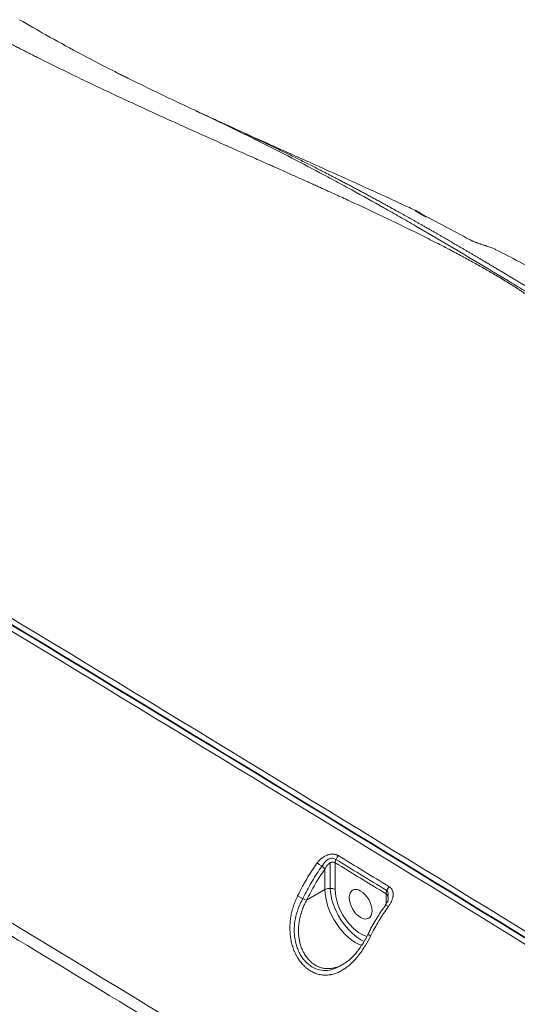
# Model space of a CAD drawing. Header units: millimetres. Extents: x 5437 to 18441, y -4466 to 3128.
# Tile 476 of 497: x 15644 to 15655, y -609 to -587. Entities that reach past the tile are written whole.
import ezdxf

# ---------------------------------------------------------------- set-up
doc = ezdxf.new("R2010")
doc.units = ezdxf.units.MM
doc.layers.add('1轮廓实线层', color=7, linetype='Continuous', lineweight=18)

# ---------------------------------------------------------------- blocks, each defined once
blk = doc.blocks.new('MR07S-930-Z')
at = {"layer": '1轮廓实线层'}
for p, q in [((7601.37, -5697.33), (7601.37, -5700.86)), ((7602.08, -5697.31), (7602.08, -5701.03)), ((7600.66, -5701.03), (7600.66, -5698.17)), ((7598.1, -5702.51), (7600.66, -5701.03)), ((7609.15, -5703.07), (7609.15, -5701.63))]:
    blk.add_line(p, q, dxfattribs=at)
for centre, major_axis, ratio, start_param, end_param in [((7613.39, -5607.96), (-0.526, -0.85), 0.81637, 2.738508, 3.244227), ((7620.46, -5611.73), (-0.477, -0.879), 0.594407, 3.099245, 3.40568), ((7365.9, -15100.75), (5847.27, -10127.77), 0.57735, 2.316004, 2.333362), ((7366.61, -15100.34), (-5847.27, 10127.77), 0.57735, 5.457597, 5.474954), ((7366.61, -15100.33), (-5847.32, 10127.85), 0.57735, 5.457597, 5.474954), ((7351.63, -15108.99), (5832.8, -10102.71), 0.57735, 2.316004, 2.333301), ((7602.78, -5696.9), (0.521, 0.853), 0.56042, 1.208721, 2.370238), ((7599.95, -5697.77), (-0.809, 0.588), 0.145891, 3.764741, 5.311906), ((7609.85, -5701.22), (-0.522, -0.853), 0.559911, 4.350717, 5.512234), ((7597.4, -5702.1), (-0.897, 0.442), 0.092386, 0.970179, 2.523073), ((7601.37, -5701.44), (1, 0), 0.57735, 0.785398, 2.356194), ((7604.9, -5703.48), (-3, 5.2), 0.57735, 0.785398, 2.572376), ((7605.61, -5703.07), (3, -5.2), 0.57735, 3.975244, 5.612543), ((7605.61, -5703.07), (2.5, -4.33), 0.57735, 3.926991, 5.759619), ((7609.85, -5703.82), (-0.809, 0.588), 0.145878, 5.31092, 6.28984), ((7607.53, -5707.68), (-0.891, 0.454), 0.074254, 6.27993, 7.25571)]:
    blk.add_ellipse(centre, major_axis=major_axis, ratio=ratio, start_param=start_param, end_param=end_param, dxfattribs=at)
blk.add_ellipse((7605.61, -5703.07), major_axis=(1.12, -1.95), ratio=0.57735, dxfattribs=at)
for points, degree, knots in [([(7573.27, -5588.37), (7572.57, -5588.03), (7570.2, -5586.85), (7566.39, -5584.86), (7562.07, -5582.5), (7559.43, -5580.97), (7558.22, -5580.26)], 3, [0, 0, 0, 0, 0.134515, 0.454717, 0.748758, 1, 1, 1, 1]), ([(7630.36, -5619.9), (7630.36, -5619.9), (7630.37, -5619.89), (7630.37, -5619.89), (7630.37, -5619.88), (7630.38, -5619.88), (7630.38, -5619.87), (7630.38, -5619.87), (7630.38, -5619.85), (7630.37, -5619.82), (7630.35, -5619.79), (7630.32, -5619.74), (7630.28, -5619.69), (7630.22, -5619.63), (7630.16, -5619.57), (7630.09, -5619.5), (7629.99, -5619.42), (7629.86, -5619.31), (7629.7, -5619.18), (7629.52, -5619.04), (7629.27, -5618.86), (7628.96, -5618.63), (7628.56, -5618.36), (7628.14, -5618.07), (7627.6, -5617.71), (7626.94, -5617.28), (7626.15, -5616.79), (7625.32, -5616.28), (7624.25, -5615.65), (7622.94, -5614.89), (7621.36, -5614), (7619.69, -5613.09), (7617.85, -5612.11), (7615.82, -5611.06), (7613.59, -5609.94), (7610.88, -5608.62), (7607.62, -5607.06), (7604.48, -5605.6), (7601.82, -5604.38), (7600.25, -5603.67), (7599.12, -5603.16), (7598.47, -5602.86), (7597.78, -5602.56), (7597.07, -5602.24), (7596.32, -5601.9), (7595.55, -5601.56), (7594.75, -5601.2), (7594.05, -5600.89), (7593.41, -5600.61), (7592.77, -5600.32), (7591.94, -5599.95), (7590.94, -5599.51), (7589.69, -5598.96), (7588.37, -5598.37), (7586.57, -5597.57), (7584.52, -5596.66), (7581.42, -5595.27), (7577.86, -5593.66), (7574.06, -5591.92), (7570.76, -5590.39), (7567.86, -5589.01), (7565.47, -5587.86), (7563.55, -5586.92), (7562.07, -5586.19), (7560.99, -5585.65), (7560.3, -5585.3), (7560, -5585.15), (7559.7, -5585), (7559.39, -5584.85), (7559.09, -5584.69), (7558.78, -5584.54), (7558.47, -5584.38), (7558.15, -5584.22), (7557.83, -5584.05), (7557.51, -5583.89), (7557.18, -5583.72), (7556.86, -5583.56), (7556.53, -5583.39), (7556.15, -5583.19), (7555.73, -5582.98), (7555.26, -5582.74), (7554.77, -5582.48), (7554.28, -5582.24), (7553.83, -5582.01), (7553.45, -5581.81), (7553.12, -5581.65), (7552.82, -5581.5), (7552.56, -5581.37), (7552.33, -5581.26), (7552.13, -5581.16), (7551.95, -5581.08), (7551.78, -5581), (7551.64, -5580.94), (7551.54, -5580.9), (7551.48, -5580.88), (7551.45, -5580.87), (7551.43, -5580.86), (7551.4, -5580.85), (7551.37, -5580.84), (7551.35, -5580.83), (7551.33, -5580.82), (7551.31, -5580.82), (7551.29, -5580.81), (7551.27, -5580.81), (7551.25, -5580.8), (7551.24, -5580.8), (7551.22, -5580.8), (7551.21, -5580.8), (7551.2, -5580.8), (7551.19, -5580.8), (7551.19, -5580.8), (7551.18, -5580.8), (7551.18, -5580.8), (7551.17, -5580.8), (7551.17, -5580.8), (7551.17, -5580.8), (7551.16, -5580.8)], 3, [0, 0, 0, 0, 0.000095, 0.00019, 0.000286, 0.000383, 0.000483, 0.000586, 0.000693, 0.001202, 0.001862, 0.002685, 0.003678, 0.004722, 0.005891, 0.007187, 0.00861, 0.010986, 0.013611, 0.016485, 0.019611, 0.025009, 0.03084, 0.037105, 0.043806, 0.054281, 0.065294, 0.076845, 0.088938, 0.109038, 0.130014, 0.151873, 0.174618, 0.201608, 0.229863, 0.259386, 0.303227, 0.35112, 0.375221, 0.400763, 0.408367, 0.416319, 0.424619, 0.433269, 0.442267, 0.451613, 0.461308, 0.471351, 0.47692, 0.484687, 0.494652, 0.506816, 0.521179, 0.539693, 0.554875, 0.586526, 0.613975, 0.667747, 0.716419, 0.753569, 0.789605, 0.824529, 0.843184, 0.861893, 0.880657, 0.884405, 0.888194, 0.892025, 0.895897, 0.89981, 0.903765, 0.907761, 0.911798, 0.915877, 0.919997, 0.924159, 0.928361, 0.932606, 0.936891, 0.942897, 0.94889, 0.954872, 0.961856, 0.967526, 0.972234, 0.976461, 0.980207, 0.983471, 0.986287, 0.988826, 0.991088, 0.993072, 0.994781, 0.996214, 0.996566, 0.996899, 0.997215, 0.997513, 0.997793, 0.998055, 0.998299, 0.998527, 0.998736, 0.998929, 0.999104, 0.999263, 0.999419, 0.999559, 0.999684, 0.999729, 0.999773, 0.999818, 0.999863, 0.999908, 0.999954, 1, 1, 1, 1]), ([(7631.07, -5619.51), (7630.33, -5619.06), (7629.58, -5618.61), (7628.1, -5617.72), (7627.36, -5617.27), (7625.14, -5615.93), (7623.66, -5615.04), (7620.69, -5613.27), (7619.21, -5612.39), (7616.24, -5610.64), (7614.76, -5609.77), (7612.54, -5608.48), (7611.79, -5608.06), (7610.31, -5607.21), (7609.57, -5606.79), (7607.35, -5605.53), (7605.87, -5604.71), (7603.64, -5603.49), (7602.9, -5603.09), (7601.42, -5602.29), (7600.68, -5601.89), (7598.46, -5600.71), (7596.98, -5599.94), (7594.76, -5598.8), (7594.02, -5598.43), (7592.54, -5597.68), (7591.81, -5597.31), (7590.33, -5596.58), (7589.59, -5596.22), (7588.11, -5595.5), (7587.37, -5595.14), (7585.89, -5594.42), (7585.15, -5594.07), (7583.68, -5593.36), (7582.94, -5593.01), (7580.72, -5591.96), (7579.25, -5591.26), (7576.29, -5589.85), (7574.81, -5589.14), (7572.82, -5588.17), (7572.3, -5587.92), (7571.78, -5587.66)], 3, [0, 0, 0, 0, 0.037454, 0.037454, 0.074908, 0.074908, 0.149816, 0.149816, 0.224723, 0.224723, 0.299631, 0.299631, 0.337085, 0.337085, 0.374539, 0.374539, 0.449447, 0.449447, 0.486901, 0.486901, 0.524354, 0.524354, 0.599262, 0.599262, 0.636716, 0.636716, 0.67417, 0.67417, 0.711624, 0.711624, 0.749078, 0.749078, 0.786532, 0.786532, 0.823985, 0.823985, 0.898893, 0.898893, 0.973801, 0.973801, 1, 1, 1, 1]), ([(7631.77, -5619.19), (7627.26, -5616.44), (7623.11, -5613.99), (7619.38, -5611.78), (7616.1, -5609.89), (7612.23, -5607.68), (7608.71, -5605.75), (7604.26, -5603.31), (7599.99, -5601.14), (7596.38, -5599.29), (7592.54, -5597.46), (7590.24, -5596.37), (7587.62, -5595.15), (7585.81, -5594.32), (7583.26, -5593.16), (7583.17, -5593.12), (7582.74, -5592.92)], 2, [0, 0, 0, 0.178067, 0.178067, 0.356133, 0.356133, 0.5342, 0.5342, 0.712267, 0.712267, 0.8013, 0.8013, 0.890333, 0.890333, 0.979367, 0.979367, 1, 1, 1]), ([(7613.44, -5606.84), (7613.09, -5606.68), (7611.45, -5605.91), (7608.25, -5604.44), (7603.59, -5602.33), (7598.25, -5599.94), (7592.76, -5597.48), (7589.09, -5595.83), (7587.39, -5595.05)], 3, [0, 0, 0, 0, 0.040364, 0.190459, 0.369192, 0.577396, 0.802408, 1, 1, 1, 1]), ([(7613.37, -5606.8), (7613.37, -5606.8), (7613.36, -5606.8), (7613.34, -5606.79), (7613.32, -5606.78), (7613.28, -5606.76), (7613.26, -5606.76), (7613.24, -5606.75), (7613.23, -5606.75), (7613.22, -5606.75), (7613.21, -5606.75), (7613.21, -5606.75), (7613.21, -5606.75), (7613.2, -5606.75), (7613.2, -5606.75), (7613.2, -5606.76), (7613.2, -5606.76), (7613.21, -5606.78), (7613.22, -5606.79), (7613.24, -5606.8), (7613.24, -5606.8), (7613.25, -5606.81), (7613.26, -5606.82), (7613.27, -5606.83), (7613.3, -5606.85), (7613.33, -5606.87), (7613.38, -5606.9), (7613.39, -5606.91), (7613.42, -5606.93), (7613.43, -5606.93), (7613.45, -5606.95), (7613.46, -5606.95), (7613.5, -5606.98), (7613.55, -5607), (7613.65, -5607.06), (7613.7, -5607.09), (7613.76, -5607.11)], 3, [0, 0, 0, 0, 0.008115, 0.008115, 0.098286, 0.098286, 0.188457, 0.188457, 0.278629, 0.278629, 0.301172, 0.301172, 0.323715, 0.323715, 0.3688, 0.3688, 0.458972, 0.458972, 0.549143, 0.549143, 0.571686, 0.571686, 0.594229, 0.639314, 0.639314, 0.729486, 0.729486, 0.774572, 0.774572, 0.797114, 0.797114, 0.819657, 0.819657, 0.909829, 0.909829, 1, 1, 1, 1]), ([(7613.84, -5607.07), (7613.76, -5607.02), (7613.69, -5606.98), (7613.55, -5606.9), (7613.49, -5606.86), (7613.42, -5606.83), (7613.41, -5606.82), (7613.39, -5606.81), (7613.38, -5606.81), (7613.37, -5606.8)], 3, [0, 0, 0, 0, 0.407333, 0.407333, 0.814667, 0.814667, 0.9165, 0.9165, 1, 1, 1, 1]), ([(7613.84, -5607.14), (7613.73, -5607.09), (7613.58, -5607.01), (7613.49, -5606.95), (7613.48, -5606.94), (7613.48, -5606.94)], 3, [0, 0, 0, 0, 0.468451, 0.873424, 1, 1, 1, 1]), ([(7620.78, -5610.81), (7619.61, -5610.17), (7618.44, -5609.54), (7616.1, -5608.31), (7614.93, -5607.7), (7613.76, -5607.11)], 3, [0, 0, 0, 0, 0.5, 0.5, 1, 1, 1, 1]), ([(7620.78, -5610.81), (7620.84, -5610.84), (7620.89, -5610.87), (7620.97, -5610.91), (7620.98, -5610.91), (7621.01, -5610.93), (7621.06, -5610.95), (7621.11, -5610.97), (7621.2, -5611.01), (7621.27, -5611.04), (7621.4, -5611.1), (7621.47, -5611.13), (7621.56, -5611.16), (7621.58, -5611.17), (7621.61, -5611.18), (7621.67, -5611.2), (7621.72, -5611.22), (7621.83, -5611.26), (7621.9, -5611.28), (7622.04, -5611.33), (7622.1, -5611.35), (7622.21, -5611.39), (7622.24, -5611.4), (7622.3, -5611.42), (7622.31, -5611.42), (7622.35, -5611.43), (7622.43, -5611.46), (7622.52, -5611.49), (7622.65, -5611.53), (7622.71, -5611.55), (7622.83, -5611.59), (7622.89, -5611.61), (7622.98, -5611.63), (7623.01, -5611.64), (7623.07, -5611.66), (7623.1, -5611.67), (7623.24, -5611.71), (7623.34, -5611.75), (7623.53, -5611.81), (7623.62, -5611.84), (7623.71, -5611.87)], 3, [0, 0, 0, 0, 0.0625, 0.0625, 0.078125, 0.078125, 0.09375, 0.125, 0.125, 0.1875, 0.1875, 0.25, 0.25, 0.265625, 0.265625, 0.28125, 0.3125, 0.3125, 0.375, 0.375, 0.4375, 0.4375, 0.46875, 0.46875, 0.484375, 0.484375, 0.5, 0.5625, 0.5625, 0.625, 0.625, 0.6875, 0.6875, 0.71875, 0.71875, 0.75, 0.75, 0.875, 0.875, 1, 1, 1, 1]), ([(7624.42, -5612.18), (7624.39, -5612.16), (7624.35, -5612.14), (7624.11, -5612.03), (7623.91, -5611.94), (7623.71, -5611.87)], 3, [0, 0, 0, 0, 0.167316, 0.167316, 1, 1, 1, 1]), ([(7637.3, -5619.3), (7635.69, -5618.32), (7632.54, -5616.48), (7628.21, -5614.13), (7625.52, -5612.74), (7624.42, -5612.19)], 3, [0, 0, 0, 0, 0.388327, 0.75036, 1, 1, 1, 1]), ([(7602.52, -5696.32), (7602.47, -5696.29), (7602.41, -5696.26), (7602.34, -5696.23), (7602.32, -5696.22), (7602.29, -5696.21), (7602.25, -5696.2), (7602.2, -5696.18), (7602.11, -5696.16), (7602.04, -5696.14), (7601.91, -5696.12), (7601.84, -5696.12), (7601.76, -5696.12), (7601.74, -5696.11), (7601.7, -5696.11), (7601.65, -5696.12), (7601.6, -5696.12), (7601.49, -5696.13), (7601.42, -5696.14), (7601.28, -5696.16), (7601.21, -5696.18), (7601.11, -5696.21), (7601.07, -5696.22), (7601, -5696.24), (7600.97, -5696.25), (7600.86, -5696.29), (7600.8, -5696.32), (7600.66, -5696.38), (7600.6, -5696.42), (7600.47, -5696.49), (7600.41, -5696.53), (7600.29, -5696.61), (7600.23, -5696.66), (7600.06, -5696.8), (7599.95, -5696.89), (7599.75, -5697.11), (7599.66, -5697.22), (7599.57, -5697.34)], 3, [0, 0, 0, 0, 0.0625, 0.0625, 0.078125, 0.078125, 0.09375, 0.125, 0.125, 0.1875, 0.1875, 0.25, 0.25, 0.265625, 0.265625, 0.28125, 0.3125, 0.3125, 0.375, 0.375, 0.4375, 0.4375, 0.46875, 0.46875, 0.5, 0.5, 0.5625, 0.5625, 0.625, 0.625, 0.6875, 0.6875, 0.75, 0.75, 0.875, 0.875, 1, 1, 1, 1]), ([(7596.86, -5701.92), (7597.05, -5701.52), (7597.25, -5701.12), (7597.57, -5700.53), (7597.68, -5700.34), (7597.89, -5699.95), (7598.01, -5699.76), (7598.34, -5699.18), (7598.58, -5698.8), (7599.06, -5698.06), (7599.31, -5697.69), (7599.57, -5697.34)], 3, [0, 0, 0, 0, 0.25, 0.25, 0.375, 0.375, 0.5, 0.5, 0.75, 0.75, 1, 1, 1, 1]), ([(7597.22, -5703.01), (7597.36, -5702.73), (7597.49, -5702.45), (7597.98, -5701.47), (7598.36, -5700.77), (7598.95, -5699.74), (7599.16, -5699.39), (7599.59, -5698.72), (7599.81, -5698.39), (7600.24, -5697.78), (7600.45, -5697.5), (7600.66, -5697.22)], 3, [0, 0, 0, 0, 0.139613, 0.139613, 0.491046, 0.491046, 0.666763, 0.666763, 0.84248, 0.84248, 1, 1, 1, 1]), ([(7600.66, -5697.22), (7600.74, -5697.12), (7600.83, -5697.03), (7601.05, -5696.86), (7601.18, -5696.79), (7601.38, -5696.72), (7601.45, -5696.7), (7601.58, -5696.68), (7601.65, -5696.68), (7601.85, -5696.69), (7601.97, -5696.72), (7602.07, -5696.79), (7602.08, -5696.79), (7602.08, -5696.79)], 3, [0, 0, 0, 0, 0.236401, 0.236401, 0.489236, 0.489236, 0.615653, 0.615653, 0.742071, 0.742071, 0.994906, 0.994906, 1, 1, 1, 1]), ([(7600.66, -5698.17), (7600.7, -5698.1), (7600.73, -5698.03), (7600.81, -5697.89), (7600.86, -5697.82), (7600.93, -5697.72), (7600.95, -5697.69), (7600.99, -5697.64), (7601.01, -5697.63), (7601.03, -5697.6), (7601.05, -5697.58), (7601.12, -5697.51), (7601.18, -5697.46), (7601.27, -5697.39), (7601.3, -5697.37), (7601.36, -5697.34), (7601.37, -5697.33), (7601.41, -5697.31), (7601.43, -5697.3), (7601.48, -5697.28), (7601.51, -5697.26), (7601.57, -5697.25), (7601.59, -5697.24), (7601.62, -5697.23), (7601.64, -5697.23), (7601.68, -5697.22), (7601.7, -5697.22), (7601.74, -5697.22), (7601.75, -5697.22), (7601.81, -5697.22), (7601.84, -5697.22), (7601.9, -5697.23), (7601.91, -5697.24), (7601.95, -5697.25), (7601.97, -5697.25), (7602.02, -5697.27), (7602.05, -5697.29), (7602.08, -5697.31)], 3, [0, 0, 0, 0, 0.125, 0.125, 0.25, 0.25, 0.3125, 0.3125, 0.34375, 0.34375, 0.375, 0.375, 0.5, 0.5, 0.5625, 0.5625, 0.59375, 0.59375, 0.625, 0.625, 0.6875, 0.6875, 0.71875, 0.71875, 0.75, 0.75, 0.78125, 0.78125, 0.8125, 0.8125, 0.875, 0.875, 0.90625, 0.90625, 0.9375, 0.9375, 1, 1, 1, 1]), ([(7600.66, -5698.17), (7600.41, -5698.51), (7600.18, -5698.86), (7599.72, -5699.56), (7599.5, -5699.92), (7599.08, -5700.65), (7598.88, -5701.01), (7598.48, -5701.75), (7598.29, -5702.13), (7598.1, -5702.51)], 3, [0, 0, 0, 0, 0.25, 0.25, 0.5, 0.5, 0.75, 0.75, 1, 1, 1, 1]), ([(7609.47, -5703.39), (7609.56, -5703.27), (7609.64, -5703.15), (7609.75, -5702.96), (7609.78, -5702.9), (7609.83, -5702.8), (7609.85, -5702.77), (7609.88, -5702.71), (7609.89, -5702.68), (7609.96, -5702.52), (7610.01, -5702.39), (7610.07, -5702.2), (7610.09, -5702.14), (7610.11, -5702.04), (7610.11, -5702.01), (7610.12, -5701.94), (7610.13, -5701.91), (7610.14, -5701.82), (7610.14, -5701.76), (7610.14, -5701.63), (7610.14, -5701.57), (7610.13, -5701.48), (7610.12, -5701.45), (7610.11, -5701.39), (7610.11, -5701.37), (7610.09, -5701.28), (7610.07, -5701.23), (7610.02, -5701.12), (7610, -5701.07), (7609.96, -5701), (7609.95, -5700.99), (7609.94, -5700.97), (7609.91, -5700.93), (7609.88, -5700.9), (7609.83, -5700.83), (7609.78, -5700.79), (7609.69, -5700.71), (7609.64, -5700.68), (7609.59, -5700.65)], 3, [0, 0, 0, 0, 0.125, 0.125, 0.1875, 0.1875, 0.21875, 0.21875, 0.25, 0.25, 0.375, 0.375, 0.4375, 0.4375, 0.46875, 0.46875, 0.5, 0.5, 0.5625, 0.5625, 0.625, 0.625, 0.65625, 0.65625, 0.6875, 0.6875, 0.75, 0.75, 0.8125, 0.8125, 0.828125, 0.828125, 0.84375, 0.875, 0.875, 0.9375, 0.9375, 1, 1, 1, 1]), ([(7607, -5707.48), (7606.77, -5707.93), (7606.53, -5708.37), (7606.14, -5709.01), (7606.01, -5709.22), (7605.74, -5709.62), (7605.59, -5709.82), (7605.38, -5710.11), (7605.3, -5710.21), (7605.19, -5710.35), (7605.15, -5710.39), (7605.07, -5710.49), (7605.03, -5710.53), (7604.84, -5710.76), (7604.68, -5710.93), (7604.35, -5711.26), (7604.18, -5711.41), (7603.84, -5711.7), (7603.66, -5711.84), (7603.44, -5712), (7603.39, -5712.03), (7603.3, -5712.09), (7603.25, -5712.12), (7603.12, -5712.21), (7603.02, -5712.26), (7602.74, -5712.42), (7602.55, -5712.51), (7602.17, -5712.66), (7601.97, -5712.72), (7601.68, -5712.8), (7601.58, -5712.82), (7601.43, -5712.85), (7601.35, -5712.86), (7601.28, -5712.87), (7601.23, -5712.88), (7601.2, -5712.88), (7600.97, -5712.91), (7600.77, -5712.92), (7600.37, -5712.9), (7600.18, -5712.88), (7599.78, -5712.8), (7599.59, -5712.75), (7599.37, -5712.67), (7599.34, -5712.66), (7599.3, -5712.64), (7599.22, -5712.61), (7599.06, -5712.54), (7598.92, -5712.48), (7598.64, -5712.33), (7598.46, -5712.21), (7598.2, -5712.02), (7598.12, -5711.96), (7597.99, -5711.85), (7597.93, -5711.8), (7597.87, -5711.74), (7597.83, -5711.7), (7597.81, -5711.68), (7597.62, -5711.51), (7597.47, -5711.34), (7597.18, -5710.99), (7597.05, -5710.8), (7596.86, -5710.5), (7596.8, -5710.4), (7596.73, -5710.27), (7596.71, -5710.24), (7596.68, -5710.19), (7596.67, -5710.16), (7596.63, -5710.08), (7596.6, -5710.03), (7596.47, -5709.76), (7596.37, -5709.54), (7596.2, -5709.08), (7596.13, -5708.84), (7596.03, -5708.48), (7596, -5708.36), (7595.96, -5708.17), (7595.95, -5708.11), (7595.93, -5707.99), (7595.91, -5707.93), (7595.86, -5707.62), (7595.83, -5707.36), (7595.79, -5706.86), (7595.78, -5706.61), (7595.78, -5706.22), (7595.78, -5706.1), (7595.79, -5705.9), (7595.8, -5705.84), (7595.8, -5705.71), (7595.83, -5705.39), (7595.87, -5705.07), (7595.95, -5704.57), (7596, -5704.32), (7596.12, -5703.83), (7596.2, -5703.58), (7596.29, -5703.28), (7596.32, -5703.22), (7596.36, -5703.09), (7596.42, -5702.91), (7596.49, -5702.73), (7596.64, -5702.38), (7596.74, -5702.15), (7596.86, -5701.92)], 3, [0, 0, 0, 0, 0.0625, 0.0625, 0.09375, 0.09375, 0.125, 0.125, 0.140625, 0.140625, 0.148438, 0.148438, 0.15625, 0.15625, 0.1875, 0.1875, 0.21875, 0.21875, 0.25, 0.25, 0.257813, 0.257813, 0.265625, 0.265625, 0.28125, 0.28125, 0.3125, 0.3125, 0.34375, 0.34375, 0.359375, 0.359375, 0.367188, 0.371094, 0.371094, 0.375, 0.375, 0.40625, 0.40625, 0.4375, 0.4375, 0.46875, 0.46875, 0.472656, 0.472656, 0.476563, 0.484375, 0.5, 0.5, 0.53125, 0.53125, 0.546875, 0.546875, 0.554688, 0.558594, 0.558594, 0.5625, 0.5625, 0.59375, 0.59375, 0.625, 0.625, 0.640625, 0.640625, 0.644531, 0.644531, 0.648438, 0.648438, 0.65625, 0.65625, 0.6875, 0.6875, 0.71875, 0.71875, 0.734375, 0.734375, 0.742188, 0.742188, 0.75, 0.75, 0.78125, 0.78125, 0.8125, 0.8125, 0.828125, 0.828125, 0.835938, 0.835938, 0.84375, 0.875, 0.875, 0.90625, 0.90625, 0.9375, 0.9375, 0.945313, 0.945313, 0.953125, 0.96875, 0.96875, 1, 1, 1, 1]), ([(7609.15, -5701.11), (7609.25, -5701.17), (7609.33, -5701.26), (7609.42, -5701.46), (7609.44, -5701.58), (7609.43, -5701.78), (7609.42, -5701.87), (7609.39, -5701.96)], 3, [0, 0, 0, 0, 0.366665, 0.366665, 0.738873, 0.738873, 1, 1, 1, 1]), ([(7609.15, -5701.63), (7609.18, -5701.65), (7609.2, -5701.67), (7609.26, -5701.72), (7609.28, -5701.75), (7609.31, -5701.79), (7609.32, -5701.81), (7609.34, -5701.84), (7609.35, -5701.86), (7609.37, -5701.9), (7609.38, -5701.94), (7609.41, -5702.01), (7609.42, -5702.05), (7609.43, -5702.11), (7609.43, -5702.13), (7609.43, -5702.16), (7609.44, -5702.18), (7609.44, -5702.24), (7609.44, -5702.27), (7609.44, -5702.3)], 3, [0, 0, 0, 0, 0.146461, 0.146461, 0.292923, 0.292923, 0.366153, 0.366153, 0.439384, 0.439384, 0.585845, 0.585845, 0.732307, 0.732307, 0.805537, 0.805537, 0.878768, 0.878768, 1, 1, 1, 1]), ([(7602.92, -5711.54), (7602.68, -5711.7), (7602.42, -5711.84), (7601.8, -5712.11), (7601.42, -5712.21), (7600.67, -5712.29), (7600.29, -5712.28), (7599.54, -5712.11), (7599.18, -5711.96), (7598.67, -5711.66), (7598.5, -5711.54), (7598.19, -5711.27), (7598.04, -5711.13), (7597.75, -5710.82), (7597.62, -5710.65), (7597.37, -5710.29), (7597.25, -5710.1), (7597.04, -5709.7), (7596.95, -5709.49), (7596.78, -5709.06), (7596.71, -5708.84), (7596.52, -5708.16), (7596.44, -5707.7), (7596.39, -5706.98), (7596.38, -5706.74), (7596.39, -5706.25), (7596.41, -5706.02), (7596.49, -5705.3), (7596.58, -5704.82), (7596.85, -5703.9), (7597.02, -5703.45), (7597.22, -5703.01)], 3, [0, 0, 0, 0, 0.067193, 0.067193, 0.160482, 0.160482, 0.253771, 0.253771, 0.347059, 0.347059, 0.393704, 0.393704, 0.440348, 0.440348, 0.486992, 0.486992, 0.533637, 0.533637, 0.580281, 0.580281, 0.626925, 0.626925, 0.720214, 0.720214, 0.766858, 0.766858, 0.813502, 0.813502, 0.906791, 0.906791, 1, 1, 1, 1]), ([(7598.1, -5702.51), (7598, -5702.7), (7597.89, -5702.9), (7597.75, -5703.2), (7597.69, -5703.36), (7597.62, -5703.51), (7597.58, -5703.62), (7597.56, -5703.67), (7597.46, -5703.93), (7597.39, -5704.14), (7597.27, -5704.56), (7597.21, -5704.78), (7597.12, -5705.21), (7597.08, -5705.43), (7597.04, -5705.7), (7597.03, -5705.76), (7597.02, -5705.87), (7597.02, -5705.92), (7597, -5706.09), (7596.99, -5706.2), (7596.98, -5706.53), (7596.97, -5706.75), (7596.99, -5707.19), (7597, -5707.41), (7597.04, -5707.73), (7597.06, -5707.84), (7597.09, -5708), (7597.1, -5708.05), (7597.12, -5708.16), (7597.13, -5708.21), (7597.19, -5708.47), (7597.24, -5708.68), (7597.37, -5709.08), (7597.45, -5709.27), (7597.56, -5709.51), (7597.58, -5709.56), (7597.62, -5709.65), (7597.65, -5709.7), (7597.72, -5709.83), (7597.77, -5709.92), (7597.92, -5710.18), (7598.04, -5710.35), (7598.28, -5710.66), (7598.41, -5710.81), (7598.58, -5710.98), (7598.61, -5711.01), (7598.68, -5711.07), (7598.79, -5711.17), (7598.9, -5711.26), (7599.12, -5711.42), (7599.28, -5711.52), (7599.52, -5711.65), (7599.6, -5711.69), (7599.73, -5711.74), (7599.77, -5711.76), (7599.85, -5711.79), (7599.9, -5711.81), (7600.11, -5711.88), (7600.28, -5711.93), (7600.63, -5711.99), (7600.8, -5712), (7601.07, -5712.01), (7601.16, -5712.01), (7601.29, -5712), (7601.34, -5712), (7601.43, -5711.99), (7601.47, -5711.99), (7601.7, -5711.96), (7601.88, -5711.92), (7602.23, -5711.83), (7602.4, -5711.77), (7602.75, -5711.63), (7602.92, -5711.55), (7603.12, -5711.43), (7603.16, -5711.41), (7603.2, -5711.39)], 3, [0, 0, 0, 0, 0.043042, 0.043042, 0.064563, 0.075324, 0.075324, 0.086084, 0.086084, 0.129127, 0.129127, 0.172169, 0.172169, 0.215211, 0.215211, 0.225972, 0.225972, 0.236732, 0.236732, 0.258253, 0.258253, 0.301296, 0.301296, 0.344338, 0.344338, 0.365859, 0.365859, 0.376619, 0.376619, 0.38738, 0.38738, 0.430422, 0.430422, 0.473464, 0.473464, 0.484225, 0.484225, 0.494986, 0.494986, 0.516507, 0.516507, 0.559549, 0.559549, 0.602591, 0.602591, 0.613352, 0.613352, 0.624112, 0.645633, 0.645633, 0.688676, 0.688676, 0.710197, 0.710197, 0.720957, 0.720957, 0.731718, 0.731718, 0.77476, 0.77476, 0.817802, 0.817802, 0.839323, 0.839323, 0.850084, 0.850084, 0.860845, 0.860845, 0.903887, 0.903887, 0.946929, 0.946929, 0.989971, 0.989971, 1, 1, 1, 1]), ([(7609.05, -5703.23), (7608.68, -5703.73), (7607.93, -5704.84), (7607.15, -5706.2), (7606.73, -5707.03), (7606.64, -5707.22)], 3, [0, 0, 0, 0, 0.400761, 0.863524, 1, 1, 1, 1]), ([(7609.47, -5703.39), (7609.24, -5703.71), (7609.01, -5704.03), (7608.68, -5704.53), (7608.58, -5704.7), (7608.42, -5704.95), (7608.36, -5705.04), (7608.26, -5705.21), (7608.21, -5705.3), (7607.95, -5705.72), (7607.75, -5706.07), (7607.37, -5706.77), (7607.18, -5707.12), (7607, -5707.48)], 3, [0, 0, 0, 0, 0.25, 0.25, 0.375, 0.375, 0.4375, 0.4375, 0.5, 0.5, 0.75, 0.75, 1, 1, 1, 1]), ([(7609.43, -5702.31), (7609.44, -5702.35), (7609.43, -5702.48), (7609.31, -5702.8), (7609.17, -5703.06), (7609.06, -5703.21), (7609.04, -5703.23)], 3, [0, 0, 0, 0, 0.242004, 0.560386, 0.936207, 1, 1, 1, 1]), ([(7606.64, -5707.22), (7606.63, -5707.24), (7606.38, -5707.78), (7605.82, -5708.72), (7604.93, -5709.94), (7604.1, -5710.8), (7603.54, -5711.16), (7603.33, -5711.27)], 3, [0, 0, 0, 0, 0.007845, 0.315324, 0.572796, 0.841108, 1, 1, 1, 1]), ([(7603.2, -5711.39), (7603.25, -5711.36), (7603.29, -5711.34), (7603.34, -5711.31), (7603.35, -5711.3), (7603.35, -5711.3)], 3, [0, 0, 0, 0, 0.895968, 0.895968, 1, 1, 1, 1])]:
    blk.add_open_spline(points, degree=degree, knots=knots, dxfattribs=at)
for points, degree in [([(7585.41, -5594.14), (7584.95, -5593.93), (7584.49, -5593.72), (7584.04, -5593.5)], 3), ([(7614.12, -5607.28), (7613.94, -5607.2), (7613.84, -5607.14)], 2), ([(7614.73, -5607.65), (7613.84, -5607.2)], 1), ([(7614.7, -5607.63), (7614.45, -5607.44), (7614.17, -5607.28)], 2), ([(7556.11, -5662.76), (7603.95, -5691.64), (7651.77, -5720.99), (7699.58, -5750.81)], 3), ([(7602.52, -5696.32), (7604.88, -5697.76), (7607.23, -5699.2), (7609.59, -5700.65)], 3), ([(7540.2, -5697.26), (7547, -5701.36), (7560.58, -5709.58), (7580.95, -5721.96), (7601.32, -5734.41), (7621.69, -5746.91), (7642.06, -5759.47), (7662.42, -5772.09), (7676, -5780.54), (7682.79, -5784.77)], 3), ([(7602.08, -5696.79), (7604.44, -5698.23), (7606.79, -5699.67), (7609.15, -5701.11)], 3), ([(7609.15, -5701.63), (7606.79, -5700.19), (7604.43, -5698.75), (7602.08, -5697.31)], 3)]:
    blk.add_open_spline(points, degree=degree, dxfattribs=at)

msp = doc.modelspace()

# ---------------------------------------------------------------- block references
at = {"color": 0, "xscale": 0.16, "yscale": 0.16, "zscale": 0.16}
msp.add_blockref('MR07S-930-Z', (14434.69283, 305.64747), dxfattribs=at)

doc.saveas('drawing.dxf')
